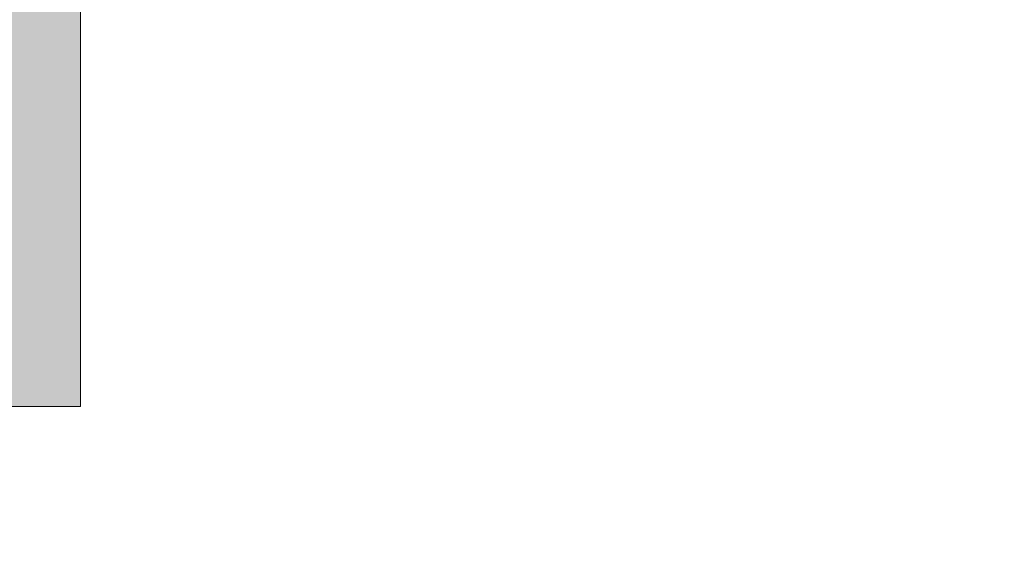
# Model space of a CAD drawing. Header units: inches. Extents: x 15 to 546804, y -66 to 267312.
# Tile 333 of 478: x 434009 to 434572, y 128924 to 129227. Entities that reach past the tile are written whole.
import ezdxf

# ---------------------------------------------------------------- set-up
doc = ezdxf.new("R2010")
doc.units = ezdxf.units.IN
doc.header["$MEASUREMENT"] = 0

msp = doc.modelspace()

# ---------------------------------------------------------------- hatches: boundary and pattern name
at = {"lineweight": 20}
h = msp.add_hatch(color=7, dxfattribs=at)
h.dxf.hatch_style = 1
h.paths.add_polyline_path([(433994.08, 129005.71), (434044.08, 129005.71), (434044.08, 129455.71), (433994.08, 129455.71)])

# ---------------------------------------------------------------- linework, layer by layer
at = {"color": 7, "lineweight": 20}
for p, q in [((434044.08, 129455.71, 300), (434044.08, 129005.71, 300)), ((434044.08, 129455.71, 2934.17), (434044.08, 129005.71, 2934.17)), ((434044.08, 129005.71, 300), (434044.08, 129455.71, 300)), ((433994.08, 129005.71, 300), (434044.08, 129005.71, 300))]:
    msp.add_line(p, q, dxfattribs=at)
for points, invisible_edges in [([(433994.08, 129005.71, 300), (433994.08, 129455.71, 300), (434044.08, 129005.71, 300)], 2), ([(434044.08, 129455.71, 300), (434044.08, 129005.71, 300), (433994.08, 129455.71, 300)], 2), ([(434044.08, 129455.71, 300), (434044.08, 129455.71, 2934.17), (434044.08, 129005.71, 300)], 2), ([(434044.08, 129005.71, 2934.17), (434044.08, 129005.71, 300), (434044.08, 129455.71, 2934.17)], 2), ([(437267.11, 121855.72, 300), (430517.11, 125705.71, 300), (430517.11, 129105.71, 300)], 13)]:
    msp.add_3dface(points, dxfattribs=dict(at, invisible_edges=invisible_edges))

doc.saveas('drawing.dxf')
